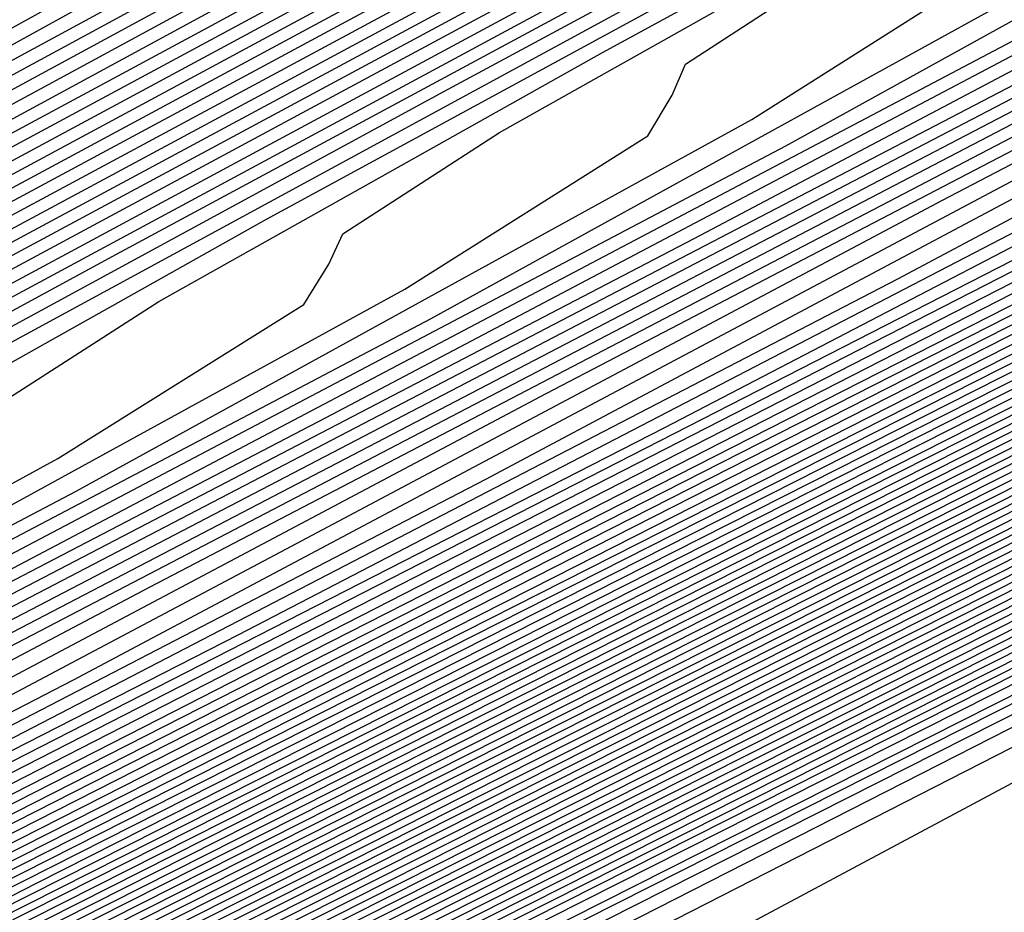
# Model space of a CAD drawing. Extents: x 3249832 to 3255657, y 13789405 to 13793316.
# Tile 488 of 656: x 3254736.03 to 3254738.05, y 13790598.88 to 13790600.71. Entities that reach past the tile are written whole.
import ezdxf

# ---------------------------------------------------------------- set-up
doc = ezdxf.new("R2010")
doc.units = 0
doc.header["$LTSCALE"] = 100
doc.header["$MEASUREMENT"] = 0
for name, color, linetype in [('GRATIO_CON', 10, 'CONTINUOUS'), ('GRATIO_ICON', 7, 'CONTINUOUS'), ('TARGETS_EAST', 7, 'CONTINUOUS')]:
    doc.layers.add(name, color=color, linetype=linetype)

# ---------------------------------------------------------------- blocks, each defined once
blk = doc.blocks.new('Gratio_032316_contours')
at = {"layer": 'GRATIO_CON', "color": 1, "linetype": 'Continuous', "flags": 128}
for points in [[(3254687.7729, 13790574.2901), (3254698.6554, 13790579.6094), (3254707.8993, 13790584.1411), (3254713.0642, 13790586.6762), (3254714.9671, 13790587.6123), (3254715.2393, 13790587.7484), (3254715.24, 13790587.7505), (3254715.241, 13790587.7518), (3254715.2422, 13790587.7521), (3254715.3565, 13790587.8068), (3254716.1504, 13790588.1917), (3254718.3039, 13790589.238), (3254722.156, 13790591.112), (3254726.683, 13790593.3209), (3254730.5206, 13790595.207), (3254732.6458, 13790596.2766), (3254733.4019, 13790596.6927), (3254733.4739, 13790596.7821), (3254733.7351, 13790596.969), (3254735.8135, 13790598.0666), (3254741.5253, 13790600.9852), (3254751.8099, 13790606.1945), (3254764.0967, 13790612.4024), (3254774.9383, 13790617.8759)], [(3254689.131, 13790574.9712), (3254699.4729, 13790580.0262), (3254708.2575, 13790584.3328), (3254713.1658, 13790586.742), (3254714.9742, 13790587.6316), (3254715.2329, 13790587.761), (3254715.2337, 13790587.763), (3254715.2348, 13790587.7643), (3254715.2359, 13790587.7648), (3254715.3289, 13790587.8092), (3254715.9737, 13790588.1218), (3254717.7224, 13790588.9714), (3254720.8504, 13790590.4932), (3254724.5264, 13790592.2869), (3254727.6426, 13790593.8185), (3254729.3684, 13790594.687), (3254729.9824, 13790595.0249), (3254730.0409, 13790595.0975), (3254730.3242, 13790595.2852), (3254732.5104, 13790596.428), (3254738.5016, 13790599.4807), (3254749.2814, 13790604.9363), (3254762.1571, 13790611.44), (3254773.5174, 13790617.1751)], [(3254690.489, 13790575.6522), (3254700.2903, 13790580.443), (3254708.6157, 13790584.5245), (3254713.2674, 13790586.8077), (3254714.9813, 13790587.6509), (3254715.2266, 13790587.7735), (3254715.2275, 13790587.7755), (3254715.2286, 13790587.7768), (3254715.2297, 13790587.7774), (3254715.3013, 13790587.8117), (3254715.7969, 13790588.0519), (3254717.1408, 13790588.7049), (3254719.5447, 13790589.8744), (3254722.3699, 13790591.2529), (3254724.7647, 13790592.4299), (3254726.091, 13790593.0974), (3254726.5629, 13790593.3571), (3254726.6078, 13790593.4129), (3254726.9132, 13790593.6014), (3254729.2072, 13790594.7894), (3254735.4779, 13790597.9763), (3254746.753, 13790603.6781), (3254760.2175, 13790610.4776), (3254772.0965, 13790616.4743)], [(3254691.847, 13790576.3333), (3254701.1077, 13790580.8598), (3254708.9739, 13790584.7162), (3254713.3691, 13790586.8735), (3254714.9885, 13790587.6701), (3254715.2202, 13790587.7861), (3254715.2212, 13790587.788), (3254715.2224, 13790587.7893), (3254715.2235, 13790587.79), (3254715.2737, 13790587.8141), (3254715.6201, 13790587.9821), (3254716.5592, 13790588.4384), (3254718.2391, 13790589.2556), (3254720.2133, 13790590.2189), (3254721.8868, 13790591.0414), (3254722.8136, 13790591.5079), (3254723.1433, 13790591.6893), (3254723.1747, 13790591.7283), (3254723.5023, 13790591.9176), (3254725.9041, 13790593.1509), (3254732.4543, 13790596.4719), (3254744.2245, 13790602.4199), (3254758.2779, 13790609.5152)], [(3254687.5981, 13790574.316), (3254694.5631, 13790577.6954), (3254702.7425, 13790581.6935), (3254709.6903, 13790585.0996), (3254713.5723, 13790587.005), (3254715.0027, 13790587.7087), (3254715.2076, 13790587.8111), (3254715.2155, 13790587.8162), (3254715.2646, 13790587.8408), (3254715.3952, 13790587.9046), (3254715.6275, 13790588.0179), (3254715.8997, 13790588.1512), (3254716.1297, 13790588.2654), (3254716.6303, 13790588.5199), (3254719.2939, 13790589.8681), (3254726.4082, 13790593.462), (3254739.168, 13790599.9031), (3254754.3988, 13790607.5903), (3254767.8337, 13790614.3719), (3254776.2164, 13790618.6078)], [(3254651.0069, 13790556.9616), (3254655.5123, 13790559.1072), (3254661.3217, 13790561.894), (3254668.1197, 13790565.1602), (3254674.8023, 13790568.3631), (3254680.0684, 13790570.8643), (3254683.1747, 13790572.3015), (3254685.6089, 13790573.4148), (3254689.4165, 13790575.2204), (3254695.9211, 13790578.3765), (3254703.5599, 13790582.1103), (3254710.0485, 13790585.2913), (3254713.674, 13790587.0708), (3254715.0098, 13790587.728), (3254715.2012, 13790587.8237), (3254715.5767, 13790588.0145), (3254718.1988, 13790589.3384), (3254725.3135, 13790592.9288), (3254738.0825, 13790599.3724), (3254753.3307, 13790607.0675), (3254766.7985, 13790613.8657), (3254775.2332, 13790618.1281)], [(3254651.9652, 13790557.4392), (3254656.6382, 13790559.6653), (3254662.6638, 13790562.5558), (3254669.7147, 13790565.9438), (3254676.6453, 13790569.2668), (3254682.1055, 13790571.8639), (3254685.3036, 13790573.3493), (3254687.6804, 13790574.4392), (3254691.2349, 13790576.1249), (3254697.2791, 13790579.0576), (3254704.3773, 13790582.5271), (3254710.4067, 13790585.483), (3254713.7756, 13790587.1366), (3254715.0169, 13790587.7472), (3254715.1948, 13790587.8363), (3254715.5637, 13790588.0238), (3254718.1399, 13790589.3246), (3254725.1298, 13790592.8522), (3254737.6771, 13790599.1838), (3254752.6727, 13790606.7516), (3254765.9448, 13790613.4511), (3254774.3039, 13790617.6754)], [(3254652.9236, 13790557.9168), (3254657.7641, 13790560.2233), (3254664.0059, 13790563.2177), (3254671.3097, 13790566.7274), (3254678.4883, 13790570.1706), (3254684.1427, 13790572.8635), (3254687.4325, 13790574.3972), (3254689.7518, 13790575.4635), (3254693.0532, 13790577.0293), (3254698.6371, 13790579.7386), (3254705.1948, 13790582.9439), (3254710.7649, 13790585.6747), (3254713.8772, 13790587.2023), (3254715.024, 13790587.7665), (3254715.1884, 13790587.8489), (3254715.5508, 13790588.0331), (3254718.0809, 13790589.3107), (3254724.9462, 13790592.7755), (3254737.2717, 13790598.9953), (3254752.0148, 13790606.4357), (3254765.0911, 13790613.0365), (3254773.3746, 13790617.2228)], [(3254651.3, 13790557.2133), (3254654.8403, 13790558.872), (3254660.0158, 13790561.3394), (3254666.6901, 13790564.5414), (3254674.4997, 13790568.2945), (3254682.1743, 13790571.9781), (3254688.2171, 13790574.8626), (3254691.6904, 13790576.4929), (3254693.8947, 13790577.5121), (3254696.69, 13790578.8381), (3254701.3532, 13790581.1008), (3254706.8296, 13790583.7776), (3254711.4814, 13790586.0581), (3254714.0805, 13790587.3339), (3254715.0382, 13790587.8051), (3254715.1756, 13790587.8741), (3254715.5248, 13790588.0517), (3254717.9631, 13790589.2831), (3254724.5788, 13790592.6221), (3254736.4608, 13790598.6182), (3254750.699, 13790605.8039), (3254763.3837, 13790612.2073), (3254771.5159, 13790616.3175)], [(3254652.1439, 13790557.6356), (3254655.7986, 13790559.3495), (3254661.1417, 13790561.8975), (3254668.0321, 13790565.2032), (3254676.0946, 13790569.078), (3254684.0173, 13790572.8819), (3254690.2542, 13790575.8622), (3254693.8193, 13790577.5407), (3254695.9661, 13790578.5364), (3254698.5083, 13790579.7426), (3254702.7112, 13790581.7819), (3254707.647, 13790584.1944), (3254711.8396, 13790586.2498), (3254714.1821, 13790587.3996), (3254715.0454, 13790587.8244), (3254715.1692, 13790587.8867), (3254715.5119, 13790588.061), (3254717.9042, 13790589.2693), (3254724.3952, 13790592.5454), (3254736.0554, 13790598.4297), (3254750.0411, 13790605.488), (3254762.53, 13790611.7927), (3254770.5866, 13790615.8649), (3254774.8217, 13790618.021)], [(3254692.2914, 13790576.8618), (3254695.9482, 13790578.5886), (3254698.0375, 13790579.5607), (3254700.3267, 13790580.647), (3254704.0693, 13790582.4629), (3254708.4644, 13790584.6112), (3254712.1978, 13790586.4415), (3254714.2838, 13790587.4654), (3254715.0525, 13790587.8436), (3254715.1628, 13790587.899), (3254715.1638, 13790587.9005), (3254715.1651, 13790587.902), (3254715.1662, 13790587.9033), (3254715.5018, 13790588.0733), (3254717.8471, 13790589.2573), (3254724.2124, 13790592.4695), (3254735.6502, 13790598.2414), (3254749.3832, 13790605.1722), (3254761.6763, 13790611.3781), (3254769.6572, 13790615.4123), (3254773.9041, 13790617.5743)], [(3254687.7034, 13790574.6894), (3254694.3286, 13790577.8614), (3254698.0771, 13790579.6365), (3254700.109, 13790580.5851), (3254702.1451, 13790581.5514), (3254705.4273, 13790583.144), (3254709.2818, 13790585.0281), (3254712.556, 13790586.6332), (3254714.3854, 13790587.5311), (3254715.0596, 13790587.8629), (3254715.1564, 13790587.9115), (3254715.1574, 13790587.913), (3254715.1587, 13790587.9145), (3254715.1597, 13790587.9158), (3254715.4888, 13790588.0826), (3254717.7882, 13790589.2435), (3254724.0287, 13790592.3929), (3254735.2448, 13790598.0529), (3254748.7253, 13790604.8563), (3254760.8226, 13790610.9635), (3254768.7279, 13790614.9597), (3254772.9866, 13790617.1276)], [(3254691.3894, 13790576.4969), (3254698.4029, 13790579.8606), (3254702.3349, 13790581.7322), (3254704.2518, 13790582.6337), (3254705.7818, 13790583.3603), (3254708.1433, 13790584.5061), (3254710.9167, 13790585.8617), (3254713.2724, 13790587.0166), (3254714.5887, 13790587.6627), (3254715.0738, 13790587.9014), (3254715.1436, 13790587.9366), (3254715.1446, 13790587.938), (3254715.1458, 13790587.9395), (3254715.1469, 13790587.941), (3254715.4628, 13790588.1013), (3254717.6703, 13790589.2159), (3254723.6614, 13790592.2395), (3254734.4339, 13790597.6758), (3254747.4094, 13790604.2245), (3254759.1152, 13790610.1344), (3254766.8692, 13790614.0544), (3254771.1515, 13790616.2343)], [(3254684.0695, 13790572.9958), (3254693.2324, 13790577.4007), (3254700.4401, 13790580.8601), (3254704.4638, 13790582.78), (3254706.3233, 13790583.658), (3254707.6001, 13790584.2647), (3254709.5014, 13790585.1872), (3254711.7343, 13790586.2788), (3254713.6314, 13790587.2092), (3254714.6921, 13790587.7304), (3254715.0837, 13790587.9238), (3254715.1405, 13790587.9531), (3254715.4499, 13790588.1105), (3254717.6114, 13790589.2021), (3254723.4777, 13790592.1629), (3254734.0285, 13790597.4873), (3254746.7515, 13790603.9086), (3254758.2615, 13790609.7198), (3254765.9399, 13790613.6018), (3254770.2339, 13790615.7876), (3254772.3576, 13790616.8983)], [(3254685.6645, 13790573.7793), (3254695.0754, 13790578.3044), (3254702.4773, 13790581.8597), (3254706.5928, 13790583.8279), (3254708.3947, 13790584.6823), (3254709.4185, 13790585.1691), (3254710.8594, 13790585.8683), (3254712.5517, 13790586.6956), (3254713.9896, 13790587.4009), (3254714.7937, 13790587.7962), (3254715.0908, 13790587.9432), (3254715.1341, 13790587.9658), (3254715.4369, 13790588.1198), (3254717.5524, 13790589.1883), (3254723.294, 13790592.0862), (3254733.6231, 13790597.2988), (3254746.0936, 13790603.5927), (3254757.4078, 13790609.3052), (3254765.0105, 13790613.1491), (3254769.3164, 13790615.3409), (3254771.4825, 13790616.4728)], [(3254687.2595, 13790574.5629), (3254696.9184, 13790579.2082), (3254704.5144, 13790582.8593), (3254708.7217, 13790584.8757), (3254710.4661, 13790585.7067), (3254711.2369, 13790586.0736), (3254712.2174, 13790586.5494), (3254713.3691, 13790587.1124), (3254714.3478, 13790587.5926), (3254714.8953, 13790587.862), (3254715.0978, 13790587.9625), (3254715.1276, 13790587.9785), (3254715.4239, 13790588.1292), (3254717.4935, 13790589.1745), (3254723.1104, 13790592.0095), (3254733.2176, 13790597.1102), (3254745.4357, 13790603.2768), (3254756.5541, 13790608.8906), (3254764.0812, 13790612.6965), (3254768.3988, 13790614.8943), (3254770.6075, 13790616.0472), (3254771.7108, 13790616.6657)], [(3254690.4495, 13790576.13), (3254700.6044, 13790581.0157), (3254708.5888, 13790584.8585), (3254712.9795, 13790586.9715), (3254714.609, 13790587.7553), (3254714.8736, 13790587.8824), (3254714.9335, 13790587.9115), (3254715.004, 13790587.9462), (3254715.0642, 13790587.9761), (3254715.0986, 13790587.9937), (3254715.112, 13790588.0013), (3254715.1148, 13790588.0038), (3254715.3979, 13790588.1479), (3254717.3756, 13790589.147), (3254722.743, 13790591.8562), (3254732.4068, 13790596.7332), (3254744.1198, 13790602.645), (3254754.8468, 13790608.0614), (3254762.2225, 13790611.7913), (3254766.5637, 13790614.0009), (3254768.8573, 13790615.1961), (3254770.0169, 13790615.8415), (3254770.6619, 13790616.237), (3254771.3382, 13790616.6417)], [(3254691.3246, 13790576.5671), (3254701.2561, 13790581.3455), (3254709.0349, 13790585.09), (3254713.3077, 13790587.1475), (3254714.8826, 13790587.9066), (3254715.1084, 13790588.0164), (3254715.3849, 13790588.1572), (3254717.3167, 13790589.1332), (3254722.5594, 13790591.7795), (3254732.0013, 13790596.5446), (3254743.4619, 13790602.3291), (3254753.9931, 13790607.6468), (3254761.2932, 13790611.3386), (3254765.6461, 13790613.5543), (3254767.9823, 13790614.7706), (3254769.17, 13790615.4294), (3254769.8305, 13790615.8319), (3254770.5233, 13790616.2441), (3254771.6468, 13790616.8582)], [(3254692.0922, 13790576.9523), (3254701.7295, 13790581.5891), (3254709.2424, 13790585.2057), (3254713.3647, 13790587.1907), (3254714.8842, 13790587.9231), (3254715.102, 13790588.0291), (3254715.3719, 13790588.1666), (3254717.2577, 13790589.1194), (3254722.3757, 13790591.7029), (3254731.5959, 13790596.3561), (3254742.804, 13790602.0133), (3254753.1394, 13790607.2322), (3254760.3638, 13790610.886), (3254764.7286, 13790613.1076), (3254767.1072, 13790614.345), (3254768.3231, 13790615.0173), (3254768.9992, 13790615.4268), (3254769.7083, 13790615.8466), (3254770.8588, 13790616.474), (3254772.2008, 13790617.2017)], [(3254683.086, 13790572.6396), (3254692.8597, 13790577.3375), (3254702.2029, 13790581.8327), (3254709.4499, 13790585.3213), (3254713.4218, 13790587.234), (3254714.8858, 13790587.9396), (3254715.0956, 13790588.0417), (3254715.359, 13790588.1759), (3254717.1988, 13790589.1056), (3254722.192, 13790591.6262), (3254731.1905, 13790596.1676), (3254742.1461, 13790601.6974), (3254752.2857, 13790606.8176), (3254759.4345, 13790610.4334), (3254763.811, 13790612.6609), (3254766.2321, 13790613.9195), (3254767.4761, 13790614.6052), (3254768.1678, 13790615.0216), (3254768.8934, 13790615.4491), (3254770.0708, 13790616.0899), (3254771.4446, 13790616.8335)], [(3254685.0376, 13790573.6106), (3254694.3948, 13790578.1075), (3254703.1496, 13790582.3192), (3254709.8648, 13790585.5517), (3254713.5359, 13790587.3196), (3254714.8889, 13790587.9721), (3254715.0828, 13790588.0668), (3254715.333, 13790588.1946), (3254717.0809, 13790589.0781), (3254721.8247, 13790591.4729), (3254730.3796, 13790595.7905), (3254740.8302, 13790601.0656), (3254750.5783, 13790605.9885), (3254757.5758, 13790609.5281), (3254761.9759, 13790611.7676), (3254764.482, 13790613.0684), (3254765.7823, 13790613.781), (3254766.5051, 13790614.2114), (3254767.2635, 13790614.6541), (3254768.4947, 13790615.3216), (3254769.9322, 13790616.0971), (3254771.1334, 13790616.7816)], [(3254686.0134, 13790574.0961), (3254695.1623, 13790578.4926), (3254703.623, 13790582.5627), (3254710.0723, 13790585.6672), (3254713.5929, 13790587.3627), (3254714.8905, 13790587.9885), (3254715.0765, 13790588.0794), (3254715.32, 13790588.2039), (3254717.022, 13790589.0643), (3254721.641, 13790591.3962), (3254729.9742, 13790595.602), (3254740.1723, 13790600.7497), (3254749.7246, 13790605.5739), (3254756.6465, 13790609.0755), (3254761.0584, 13790611.3209), (3254763.6069, 13790612.6429), (3254764.9354, 13790613.3689), (3254765.6738, 13790613.8062), (3254766.4486, 13790614.2565), (3254767.7067, 13790614.9375), (3254769.176, 13790615.729), (3254770.4045, 13790616.4267), (3254771.0551, 13790616.8757), (3254771.2495, 13790617.1191)], [(3254686.9892, 13790574.5817), (3254695.9299, 13790578.8778), (3254704.0964, 13790582.8062), (3254710.2798, 13790585.7827), (3254713.65, 13790587.4058), (3254714.8921, 13790588.0049), (3254715.0701, 13790588.092), (3254715.307, 13790588.2133), (3254716.963, 13790589.0505), (3254721.4573, 13790591.3195), (3254729.5688, 13790595.4135), (3254739.5144, 13790600.4338), (3254748.8709, 13790605.1593)], [(3254687.965, 13790575.0672), (3254696.6974, 13790579.2629), (3254704.5698, 13790583.0496), (3254710.4873, 13790585.8981), (3254713.707, 13790587.4489), (3254714.8937, 13790588.0213), (3254715.0637, 13790588.1046), (3254715.2941, 13790588.2226), (3254716.9041, 13790589.0367), (3254721.2737, 13790591.2429), (3254729.1633, 13790595.2249), (3254738.8565, 13790600.1179), (3254748.0172, 13790604.7447)], [(3254689.9166, 13790576.0383), (3254698.2325, 13790580.0332), (3254705.5166, 13790583.5369), (3254710.9023, 13790586.1303), (3254714.0382, 13790587.647), (3254716.632, 13790588.9334), (3254720.906, 13790591.0888), (3254728.3524, 13790594.8476), (3254737.5406, 13790599.4861), (3254746.3098, 13790603.9155)], [(3254690.8924, 13790576.5238), (3254699.0001, 13790580.4183), (3254705.9899, 13790583.7804), (3254711.1098, 13790586.2458), (3254714.0887, 13790587.6869), (3254716.581, 13790588.9235), (3254720.7224, 13790591.0121), (3254727.947, 13790594.6591), (3254736.8827, 13790599.1702), (3254745.4561, 13790603.5009)], [(3254691.8683, 13790577.0094), (3254699.7676, 13790580.8035), (3254706.4633, 13790584.0239), (3254711.3173, 13790586.3613), (3254714.1392, 13790587.7268), (3254716.5301, 13790588.9136), (3254720.5388, 13790590.9355), (3254727.5416, 13790594.4706), (3254736.2248, 13790598.8543), (3254744.6024, 13790603.0863), (3254751.0704, 13790606.3597)], [(3254684.5147, 13790573.5023), (3254692.8441, 13790577.4949), (3254700.5352, 13790581.1886), (3254706.9367, 13790584.2674), (3254711.5248, 13790586.4768), (3254714.1897, 13790587.7666), (3254716.4792, 13790588.9036), (3254720.3552, 13790590.8588), (3254727.1361, 13790594.2821), (3254735.5669, 13790598.5384), (3254743.7487, 13790602.6718), (3254750.1411, 13790605.9071)], [(3254686.5494, 13790574.5139), (3254694.7957, 13790578.466), (3254702.0703, 13790581.9589), (3254707.8835, 13790584.7544), (3254711.9397, 13790586.7079), (3254714.2907, 13790587.8464), (3254716.3774, 13790588.8837), (3254719.9879, 13790590.7055), (3254726.3253, 13790593.905), (3254734.251, 13790597.9066), (3254742.0413, 13790601.8426), (3254748.2824, 13790605.0018)], [(3254687.5668, 13790575.0197), (3254695.7715, 13790578.9516), (3254702.8378, 13790582.344), (3254708.3569, 13790584.9979), (3254712.1472, 13790586.8234), (3254714.3412, 13790587.8862), (3254716.3265, 13790588.8738), (3254719.8043, 13790590.6289), (3254725.9199, 13790593.7165), (3254733.5931, 13790597.5908), (3254741.1877, 13790601.428), (3254747.3531, 13790604.5492)], [(3254688.5842, 13790575.5255), (3254696.7473, 13790579.4371), (3254703.6054, 13790582.7292), (3254708.8303, 13790585.2414), (3254712.3547, 13790586.9389), (3254714.3917, 13790587.9261), (3254716.2755, 13790588.8639), (3254719.6207, 13790590.5522), (3254725.5145, 13790593.528), (3254732.9352, 13790597.2749), (3254740.334, 13790601.0134), (3254746.4237, 13790604.0966)], [(3254689.6015, 13790576.0313), (3254697.7231, 13790579.9226), (3254704.3729, 13790583.1143), (3254709.3036, 13790585.4849), (3254712.5622, 13790587.0544), (3254714.4422, 13790587.966), (3254716.2246, 13790588.8539), (3254719.4371, 13790590.4756), (3254725.1091, 13790593.3394), (3254732.2773, 13790596.959), (3254739.4803, 13790600.5988), (3254745.4944, 13790603.644)], [(3254691.6363, 13790577.0429), (3254699.6748, 13790580.8937), (3254705.908, 13790583.8846), (3254710.2504, 13790585.9718), (3254712.9771, 13790587.2855), (3254714.5432, 13790588.0457), (3254716.1228, 13790588.834), (3254719.0698, 13790590.3223), (3254724.2982, 13790592.9624), (3254730.9614, 13790596.3272), (3254737.7729, 13790599.7696), (3254743.6357, 13790602.7387), (3254748.2126, 13790605.0675)], [(3254692.6536, 13790577.5487), (3254700.6506, 13790581.3793), (3254706.6756, 13790584.2697), (3254710.7238, 13790586.2153), (3254713.1846, 13790587.401), (3254714.5937, 13790588.0856), (3254716.0719, 13790588.8241), (3254718.8862, 13790590.2456), (3254723.8928, 13790592.7739), (3254730.3035, 13790596.0113), (3254736.9192, 13790599.355), (3254742.7064, 13790602.2861), (3254747.295, 13790604.6208)], [(3254685.2107, 13790574.0117), (3254693.671, 13790578.0546), (3254701.6264, 13790581.8648), (3254707.4431, 13790584.6548), (3254711.1972, 13790586.4588), (3254713.3921, 13790587.5165), (3254714.6442, 13790588.1255), (3254716.0209, 13790588.8142), (3254718.7026, 13790590.169), (3254723.4874, 13790592.5853), (3254729.6456, 13790595.6954), (3254736.0655, 13790598.9404), (3254741.777, 13790601.8334), (3254746.3775, 13790604.1742)], [(3254686.1555, 13790574.4828), (3254694.6884, 13790578.5604), (3254702.6022, 13790582.3504), (3254708.2106, 13790585.04), (3254711.6706, 13790586.7023), (3254713.5996, 13790587.6321), (3254714.6947, 13790588.1653), (3254715.97, 13790588.8042), (3254718.519, 13790590.0923), (3254723.082, 13790592.3968), (3254728.9877, 13790595.3795), (3254735.2118, 13790598.5259), (3254740.8477, 13790601.3808), (3254745.4599, 13790603.7275)], [(3254688.0451, 13790575.4249), (3254696.7231, 13790579.572), (3254704.5538, 13790583.3214), (3254709.7457, 13790585.8102), (3254712.6173, 13790587.189), (3254714.0145, 13790587.8622), (3254714.6772, 13790588.1834), (3254714.921, 13790588.3035), (3254714.9555, 13790588.3228), (3254715.0737, 13790588.3847), (3254715.9023, 13790588.8045), (3254718.1514, 13790589.9405), (3254722.271, 13790592.0202), (3254727.6719, 13790594.7478), (3254733.5044, 13790597.6967), (3254738.989, 13790600.4756), (3254743.6248, 13790602.8341), (3254746.9805, 13790604.5574)], [(3254688.9898, 13790575.8959), (3254697.7405, 13790580.0778), (3254705.5297, 13790583.8072), (3254710.5133, 13790586.1957), (3254713.0907, 13790587.4331), (3254714.222, 13790587.9784), (3254714.7343, 13790588.2272), (3254714.9226, 13790588.3206), (3254714.9492, 13790588.336), (3254715.0608, 13790588.3945), (3254715.8434, 13790588.791), (3254717.9677, 13790589.864), (3254721.8656, 13790591.8317), (3254727.0139, 13790594.4319), (3254732.6507, 13790597.2821), (3254738.0597, 13790600.0229), (3254742.7072, 13790602.3875), (3254746.1055, 13790604.1319)], [(3254689.9346, 13790576.367), (3254698.7579, 13790580.5836), (3254706.5055, 13790584.2927), (3254711.2809, 13790586.5807), (3254713.5641, 13790587.6764), (3254714.4295, 13790588.0938), (3254714.7913, 13790588.2703), (3254714.9242, 13790588.3372), (3254714.9428, 13790588.3489), (3254715.0479, 13790588.4041), (3254715.7845, 13790588.7774), (3254717.7841, 13790589.7874), (3254721.4602, 13790591.6432), (3254726.356, 13790594.116), (3254731.797, 13790596.8675), (3254737.1303, 13790599.5703), (3254741.7897, 13790601.9408), (3254745.2304, 13790603.7063)], [(3254690.8794, 13790576.838), (3254699.7752, 13790581.0894), (3254707.4813, 13790584.7781), (3254712.0484, 13790586.9658), (3254714.0375, 13790587.9198), (3254714.637, 13790588.2092), (3254714.8484, 13790588.3135), (3254714.9258, 13790588.3538), (3254714.9365, 13790588.3618), (3254715.0349, 13790588.4138), (3254715.7256, 13790588.7638), (3254717.6004, 13790589.7108), (3254721.0548, 13790591.4547), (3254725.6981, 13790593.8001), (3254730.9433, 13790596.4529), (3254736.201, 13790599.1177), (3254740.8721, 13790601.4941), (3254744.3553, 13790603.2808), (3254746.3031, 13790604.3029)], [(3254692.4887, 13790577.6457), (3254701.3754, 13790581.893), (3254708.9279, 13790585.5089), (3254713.1479, 13790587.5316), (3254714.7022, 13790588.2788), (3254714.9237, 13790588.3879), (3254715.009, 13790588.4331), (3254715.6077, 13790588.7367), (3254717.2331, 13790589.5577), (3254720.2439, 13790591.0777), (3254724.3823, 13790593.1684), (3254729.2359, 13790595.6237), (3254734.3423, 13790598.2124), (3254739.037, 13790600.6008), (3254742.6052, 13790602.4297), (3254744.6092, 13790603.4787), (3254745.7211, 13790604.0829)], [(3254685.5623, 13790574.3682), (3254692.9579, 13790577.8894), (3254701.6558, 13790582.0461), (3254709.0481, 13790585.5838), (3254713.1792, 13790587.561), (3254714.7014, 13790588.2896), (3254714.9188, 13790588.3948), (3254714.9975, 13790588.4372), (3254715.5498, 13790588.7195), (3254717.0499, 13790589.4795), (3254719.8386, 13790590.8887), (3254723.7244, 13790592.8524), (3254728.3822, 13790595.2091), (3254733.413, 13790597.7598), (3254738.1195, 13790600.1541), (3254741.7301, 13790602.0041), (3254743.7623, 13790603.0666), (3254744.8898, 13790603.6778)], [(3254686.1924, 13790574.6882), (3254693.4274, 13790578.1329), (3254701.9363, 13790582.1993), (3254709.1682, 13790585.6599), (3254713.2098, 13790587.5938), (3254714.6992, 13790588.3063), (3254714.9121, 13790588.4088), (3254714.9844, 13790588.4475), (3254715.4908, 13790588.7062), (3254716.8662, 13790589.403), (3254719.4332, 13790590.7003), (3254723.0664, 13790592.5365), (3254727.5286, 13790594.7946), (3254732.4837, 13790597.3072), (3254737.2019, 13790599.7074), (3254740.855, 13790601.5786), (3254742.9154, 13790602.6545), (3254744.0584, 13790603.2727), (3254745.2603, 13790603.921)], [(3254686.8224, 13790575.0082), (3254693.8968, 13790578.3764), (3254702.2169, 13790582.3524), (3254709.2883, 13790585.736), (3254713.2404, 13790587.6267), (3254714.6969, 13790588.3229), (3254714.9054, 13790588.4228), (3254714.9712, 13790588.4578), (3254715.4318, 13790588.693), (3254716.6825, 13790589.3266), (3254719.0277, 13790590.5118), (3254722.4085, 13790592.2206), (3254726.6749, 13790594.38), (3254731.5543, 13790596.8545), (3254736.2844, 13790599.2608), (3254739.9799, 13790601.153), (3254742.0685, 13790602.2424), (3254743.2271, 13790602.8675), (3254744.4453, 13790603.5235), (3254746.4302, 13790604.5655)], [(3254688.0825, 13790575.6481), (3254694.8356, 13790578.8633), (3254702.778, 13790582.6587), (3254709.5285, 13790585.8883), (3254713.3016, 13790587.6925), (3254714.6925, 13790588.3563), (3254714.8919, 13790588.4508), (3254714.9449, 13790588.4784), (3254715.3138, 13790588.6665), (3254716.3151, 13790589.1737), (3254718.2169, 13790590.1349), (3254721.0927, 13790591.5889), (3254724.9675, 13790593.5508), (3254729.6956, 13790595.9493), (3254734.4493, 13790598.3674), (3254738.2298, 13790600.3019), (3254740.3746, 13790601.4183), (3254741.5643, 13790602.0572), (3254742.8154, 13790602.7285), (3254744.8542, 13790603.7972)], [(3254688.7126, 13790575.9681), (3254695.3051, 13790579.1068), (3254703.0585, 13790582.8118), (3254709.6486, 13790585.9644), (3254713.3321, 13790587.7254), (3254714.6902, 13790588.373), (3254714.8852, 13790588.4648), (3254714.9318, 13790588.4887), (3254715.2548, 13790588.6532), (3254716.1314, 13790589.0973), (3254717.8114, 13790589.9464), (3254720.4348, 13790591.273), (3254724.1138, 13790593.1362), (3254728.7663, 13790595.4966), (3254733.5317, 13790597.9207), (3254737.3547, 13790599.8764), (3254739.5277, 13790601.0062), (3254740.733, 13790601.6521), (3254742.0005, 13790602.331), (3254744.0662, 13790603.4131), (3254746.4898, 13790604.6831)], [(3254689.3426, 13790576.2881), (3254695.7745, 13790579.3503), (3254703.3391, 13790582.965), (3254709.7687, 13790586.0406), (3254713.3627, 13790587.7583), (3254714.688, 13790588.3896), (3254714.8784, 13790588.4788), (3254714.9186, 13790588.4989), (3254715.1958, 13790588.64), (3254715.9477, 13790589.0209), (3254717.406, 13790589.758), (3254719.7768, 13790590.9571), (3254723.2601, 13790592.7216), (3254727.837, 13790595.044), (3254732.6141, 13790597.4741), (3254736.4797, 13790599.4508), (3254738.6808, 13790600.5941), (3254739.9016, 13790601.247), (3254741.1856, 13790601.9335), (3254743.2781, 13790603.029), (3254745.7336, 13790604.3149)], [(3254689.9727, 13790576.6081), (3254696.2439, 13790579.5938), (3254703.6196, 13790583.1181), (3254709.8888, 13790586.1167), (3254713.3933, 13790587.7912), (3254714.6858, 13790588.4063), (3254714.8717, 13790588.4927), (3254714.9055, 13790588.5092), (3254715.1367, 13790588.6267), (3254715.764, 13790588.9444), (3254717.0006, 13790589.5695), (3254719.1189, 13790590.6412), (3254722.4064, 13790592.307), (3254726.9076, 13790594.5914), (3254731.6966, 13790597.0274), (3254735.6046, 13790599.0253), (3254737.8339, 13790600.182), (3254739.0703, 13790600.8418), (3254740.3706, 13790601.5359), (3254742.4901, 13790602.6448), (3254744.9774, 13790603.9467)], [(3254691.2328, 13790577.248), (3254697.1828, 13790580.0808), (3254704.1807, 13790583.4244), (3254710.129, 13790586.269), (3254713.4545, 13790587.8569), (3254714.6813, 13790588.4397), (3254714.8582, 13790588.5207), (3254714.8792, 13790588.5298), (3254715.0187, 13790588.6002), (3254715.3966, 13790588.7916), (3254716.1897, 13790589.1926), (3254717.8031, 13790590.0095), (3254720.699, 13790591.4778), (3254725.0489, 13790593.6861), (3254729.8615, 13790596.1341), (3254733.8544, 13790598.1742), (3254736.14, 13790599.3578), (3254737.4076, 13790600.0316), (3254738.7408, 13790600.7409), (3254740.9141, 13790601.8765), (3254743.4649, 13790603.2103), (3254745.6215, 13790604.3595)], [(3254724.1196, 13790593.2335), (3254728.9439, 13790595.6874), (3254732.9794, 13790597.7486), (3254735.2931, 13790598.9457), (3254736.5762, 13790599.6264), (3254737.9258, 13790600.3434), (3254740.1261, 13790601.4924), (3254742.7087, 13790602.8421), (3254744.8926, 13790604.0046)], [(3254723.1903, 13790592.7809), (3254728.0264, 13790595.2407), (3254732.1043, 13790597.3231), (3254734.4462, 13790598.5336), (3254735.7448, 13790599.2213), (3254737.1109, 13790599.9459), (3254739.3381, 13790601.1082), (3254741.9525, 13790602.4739), (3254744.1637, 13790603.6497), (3254745.3795, 13790604.3396)], [(3254690.0632, 13790576.7709), (3254693.123, 13790578.2079), (3254698.591, 13790580.8113), (3254705.0221, 13790583.884), (3254710.4885, 13790586.4982), (3254713.5444, 13790587.9574), (3254714.6719, 13790588.4924), (3254714.8349, 13790588.5658), (3254714.9582, 13790588.6248), (3254715.8092, 13790589.0544), (3254718.1159, 13790590.2241), (3254722.2424, 13790592.3192), (3254727.097, 13790594.7881), (3254731.2239, 13790596.8948), (3254733.5977, 13790598.1207), (3254734.9133, 13790598.8161), (3254736.296, 13790599.5483), (3254738.55, 13790600.7241), (3254741.1963, 13790602.1057), (3254743.4348, 13790603.2948), (3254744.6662, 13790603.9913), (3254745.0955, 13790604.2901)], [(3254726.0488, 13790594.2943), (3254729.8279, 13790596.2235), (3254732.0087, 13790597.3498), (3254733.2637, 13790598.0124), (3254734.6661, 13790598.7533), (3254736.974, 13790599.9558), (3254739.6839, 13790601.3694), (3254741.9769, 13790602.585), (3254743.2398, 13790603.2949), (3254743.6817, 13790603.5966), (3254743.7175, 13790603.689), (3254743.7354, 13790603.7605), (3254744.0182, 13790603.959), (3254744.8221, 13790604.4219)], [(3254725.5247, 13790594.0474), (3254729.1299, 13790595.8879), (3254731.2143, 13790596.9644), (3254732.4389, 13790597.6106), (3254733.8512, 13790598.3558), (3254736.186, 13790599.5716), (3254738.9277, 13790601.0012), (3254741.248, 13790602.23), (3254742.5266, 13790602.9467), (3254742.9749, 13790603.2499), (3254743.0122, 13790603.3413), (3254743.0312, 13790603.4119), (3254743.3179, 13790603.6114), (3254744.1316, 13790604.0787), (3254745.6476, 13790604.909)], [(3254725.0006, 13790593.8006), (3254728.4319, 13790595.5522), (3254730.4198, 13790596.5789), (3254731.6141, 13790597.2088), (3254733.0362, 13790597.9583), (3254735.398, 13790599.1875), (3254738.1715, 13790600.633), (3254740.5191, 13790601.8751), (3254741.8134, 13790602.5984), (3254742.268, 13790602.9031), (3254742.3069, 13790602.9935), (3254742.327, 13790603.0633), (3254742.6177, 13790603.2637), (3254743.4411, 13790603.7356), (3254744.9748, 13790604.5749)], [(3254724.4765, 13790593.5537), (3254727.7338, 13790595.2166), (3254729.6254, 13790596.1934), (3254730.7893, 13790596.807), (3254732.2213, 13790597.5607), (3254734.6099, 13790598.8034), (3254737.4153, 13790600.2648), (3254739.7902, 13790601.5202), (3254741.1002, 13790602.2502), (3254741.5612, 13790602.5564), (3254741.6016, 13790602.6458), (3254741.6228, 13790602.7147), (3254741.9174, 13790602.9161), (3254742.7506, 13790603.3925), (3254744.302, 13790604.2409), (3254746.4073, 13790605.3777)], [(3254726.3378, 13790594.5453), (3254728.0364, 13790595.4225), (3254729.1397, 13790596.0034), (3254730.5914, 13790596.7657), (3254733.0339, 13790598.0351), (3254735.9029, 13790599.5284), (3254738.3324, 13790600.8104), (3254739.6738, 13790601.5537), (3254740.1474, 13790601.863), (3254740.191, 13790601.9504), (3254740.2145, 13790602.0175), (3254740.5169, 13790602.2209), (3254741.3696, 13790602.7062), (3254742.9564, 13790603.5729), (3254745.1093, 13790604.735)], [(3254725.6398, 13790594.2097), (3254727.242, 13790595.0371), (3254728.3149, 13790595.6016), (3254729.7765, 13790596.3682), (3254732.2459, 13790597.6509), (3254735.1467, 13790599.1602), (3254737.6035, 13790600.4555), (3254738.9606, 13790601.2055), (3254739.4406, 13790601.5162), (3254739.4857, 13790601.6027), (3254739.5103, 13790601.6689), (3254739.8166, 13790601.8732), (3254740.6791, 13790602.3631), (3254742.2835, 13790603.2388), (3254744.4603, 13790604.4136), (3254746.951, 13790605.7536)], [(3254726.4475, 13790594.6516), (3254727.4901, 13790595.1998), (3254728.9615, 13790595.9707), (3254731.4579, 13790597.2668), (3254734.3904, 13790598.792), (3254736.8745, 13790600.1006), (3254738.2473, 13790600.8573), (3254738.7337, 13790601.1695), (3254738.7804, 13790601.255), (3254738.8061, 13790601.3203), (3254739.1163, 13790601.5256), (3254739.9886, 13790602.0199), (3254741.6107, 13790602.9048), (3254743.8113, 13790604.0922), (3254746.3292, 13790605.4468)], [(3254726.6653, 13790594.798), (3254728.1466, 13790595.5731), (3254730.6698, 13790596.8826), (3254733.6342, 13790598.4238), (3254736.1456, 13790599.7456), (3254737.5341, 13790600.5091), (3254738.0268, 13790600.8228), (3254738.0751, 13790600.9073), (3254738.1019, 13790600.9716), (3254738.4161, 13790601.178), (3254739.2981, 13790601.6768), (3254740.9379, 13790602.5708), (3254743.1622, 13790603.7708), (3254745.7073, 13790605.14)], [(3254726.5167, 13790594.7781), (3254729.0938, 13790596.1143), (3254732.1218, 13790597.6874), (3254734.6878, 13790599.0358), (3254736.1077, 13790599.8126), (3254736.6131, 13790600.1293), (3254736.6645, 13790600.2119), (3254736.6935, 13790600.2744), (3254737.0155, 13790600.4827), (3254737.9171, 13790600.9906), (3254739.5923, 13790601.9027), (3254741.8642, 13790603.128), (3254744.4636, 13790604.5264), (3254747.1108, 13790605.9534)], [(3254725.7018, 13790594.3806), (3254728.3058, 13790595.7302), (3254731.3656, 13790597.3192), (3254733.9589, 13790598.6809), (3254735.3945, 13790599.4644), (3254735.9062, 13790599.7826), (3254735.9592, 13790599.8642), (3254735.9893, 13790599.9258), (3254736.3152, 13790600.1351), (3254737.2266, 13790600.6474), (3254738.9195, 13790601.5687), (3254741.2152, 13790602.8067), (3254743.8418, 13790604.2196), (3254746.5167, 13790605.6615)], [(3254724.8869, 13790593.9831), (3254727.5178, 13790595.346), (3254730.6094, 13790596.951), (3254733.23, 13790598.326), (3254734.6813, 13790599.1162), (3254735.1994, 13790599.4358), (3254735.2539, 13790599.5165), (3254735.2851, 13790599.5772), (3254735.615, 13790599.7875), (3254736.5361, 13790600.3043), (3254738.2467, 13790601.2347), (3254740.5662, 13790602.4853), (3254743.2199, 13790603.9128), (3254745.9225, 13790605.3696)], [(3254726.7297, 13790594.9619), (3254729.8532, 13790596.5828), (3254732.5011, 13790597.9711), (3254733.9681, 13790598.7679), (3254734.4925, 13790599.0891), (3254734.5486, 13790599.1688), (3254734.5809, 13790599.2286), (3254734.9147, 13790599.4398), (3254735.8456, 13790599.9612), (3254737.5738, 13790600.9006), (3254739.9172, 13790602.1639), (3254742.5981, 13790603.606), (3254745.3284, 13790605.0776)], [(3254725.1537, 13790594.1936), (3254728.3408, 13790595.8464), (3254731.0432, 13790597.2612), (3254732.5416, 13790598.0715), (3254733.0788, 13790598.3956), (3254733.138, 13790598.4734), (3254733.1725, 13790598.5314), (3254733.5142, 13790598.7446), (3254734.4647, 13790599.2749), (3254736.2282, 13790600.2326), (3254738.6192, 13790601.5211), (3254741.3544, 13790602.9924), (3254744.14, 13790604.4938), (3254746.6389, 13790605.8542)], [(3254724.3657, 13790593.8095), (3254727.5846, 13790595.4782), (3254730.3143, 13790596.9063), (3254731.8284, 13790597.7233), (3254732.3719, 13790598.0489), (3254732.4327, 13790598.1257), (3254732.4683, 13790598.1828), (3254732.8139, 13790598.397), (3254733.7742, 13790598.9318), (3254735.5554, 13790599.8985), (3254737.9702, 13790601.1997), (3254740.7326, 13790602.6856), (3254743.5459, 13790604.2018), (3254746.0696, 13790605.5755)], [(3254726.8284, 13790595.11), (3254729.5854, 13790596.5514), (3254731.1152, 13790597.375), (3254731.6651, 13790597.7022), (3254731.7274, 13790597.7779), (3254731.7641, 13790597.8342), (3254732.1136, 13790598.0493), (3254733.0837, 13790598.5886), (3254734.8826, 13790599.5645), (3254737.3212, 13790600.8783), (3254740.1107, 13790602.3788), (3254742.9517, 13790603.9099), (3254745.5004, 13790605.2968)], [(3254726.0722, 13790594.7418), (3254728.8565, 13790596.1965), (3254730.402, 13790597.0268), (3254730.9582, 13790597.3554), (3254731.0222, 13790597.4302), (3254731.0599, 13790597.4856), (3254731.4133, 13790597.7017), (3254732.3932, 13790598.2455), (3254734.2098, 13790599.2305), (3254736.6721, 13790600.557), (3254739.4889, 13790602.072), (3254742.3576, 13790603.618), (3254744.9312, 13790605.0181)], [(3254724.5597, 13790594.0055), (3254727.3987, 13790595.4866), (3254728.9756, 13790596.3303), (3254729.5445, 13790596.662), (3254729.6116, 13790596.7348), (3254729.6515, 13790596.7883), (3254730.0128, 13790597.0065), (3254731.0122, 13790597.5592), (3254732.8641, 13790598.5624), (3254735.3741, 13790599.9142), (3254738.2452, 13790601.4584), (3254741.1692, 13790603.0341), (3254743.7928, 13790604.4607), (3254745.7514, 13790605.5527)], [(3254726.6698, 13790595.1317), (3254728.2624, 13790595.9821), (3254728.8376, 13790596.3152), (3254728.9063, 13790596.3871), (3254728.9473, 13790596.4397), (3254729.3125, 13790596.6588), (3254730.3217, 13790597.2161), (3254732.1913, 13790598.2284), (3254734.7251, 13790599.5928), (3254737.6234, 13790601.1516), (3254740.5751, 13790602.7422), (3254743.2236, 13790604.1819), (3254745.201, 13790605.2835)], [(3254725.9781, 13790594.796), (3254727.5602, 13790595.6396), (3254728.1321, 13790595.9692), (3254728.201, 13790596.0394), (3254728.2432, 13790596.0911), (3254728.6123, 13790596.3112), (3254729.6312, 13790596.873), (3254731.5185, 13790597.8944), (3254734.0761, 13790599.2714), (3254737.0015, 13790600.8448), (3254739.9809, 13790602.4502), (3254742.6544, 13790603.9032), (3254744.6507, 13790605.0144), (3254745.719, 13790605.6546)], [(3254726.8879, 13790595.3125), (3254727.4304, 13790595.6251), (3254727.4957, 13790595.6917), (3254727.539, 13790595.7425), (3254727.912, 13790595.9636), (3254728.9407, 13790596.5299), (3254730.8457, 13790597.5603), (3254733.4271, 13790598.95), (3254736.3797, 13790600.538), (3254739.3867, 13790602.1583), (3254742.0852, 13790603.6245), (3254744.1004, 13790604.7453), (3254745.1792, 13790605.3901)], [(3254726.5114, 13790595.2683), (3254727.5597, 13790595.8436), (3254729.5001, 13790596.8923), (3254732.1291, 13790598.3073), (3254735.136, 13790599.9244), (3254738.1984, 13790601.5744), (3254740.9468, 13790603.0671), (3254742.9997, 13790604.207), (3254744.0997, 13790604.8611), (3254744.4835, 13790605.1454), (3254744.5116, 13790605.2382), (3254744.5122, 13790605.3046), (3254744.6836, 13790605.4556), (3254745.1918, 13790605.789)], [(3254726.8692, 13790595.5005), (3254728.8273, 13790596.5582), (3254731.4801, 13790597.9859), (3254734.5142, 13790599.6176), (3254737.6043, 13790601.2825), (3254740.3776, 13790602.7884), (3254742.4494, 13790603.9379), (3254743.5599, 13790604.5966), (3254743.948, 13790604.8818), (3254743.9772, 13790604.9739), (3254743.9785, 13790605.0395), (3254744.152, 13790605.1909), (3254744.6652, 13790605.5266), (3254745.6126, 13790606.1037)], [(3254726.1787, 13790595.1573), (3254728.1544, 13790596.2242), (3254730.8311, 13790597.6645), (3254733.8923, 13790599.3108), (3254737.0101, 13790600.9906), (3254739.8083, 13790602.5097), (3254741.8991, 13790603.6688), (3254743.0202, 13790604.3321), (3254743.4125, 13790604.6182), (3254743.4428, 13790604.7095), (3254743.4448, 13790604.7744), (3254743.6204, 13790604.9262), (3254744.1386, 13790605.2643), (3254745.0947, 13790605.8461)], [(3254725.4882, 13790594.8142), (3254727.4816, 13790595.8902), (3254730.1821, 13790597.3431), (3254733.2705, 13790599.004), (3254736.4159, 13790600.6987), (3254739.2391, 13790602.231), (3254741.3488, 13790603.3996), (3254742.4804, 13790604.0675), (3254742.877, 13790604.3547), (3254742.9084, 13790604.4452), (3254742.9111, 13790604.5093), (3254743.0888, 13790604.6615), (3254743.612, 13790605.0019), (3254744.5768, 13790605.5886), (3254745.7826, 13790606.31)], [(3254726.136, 13790595.2221), (3254728.884, 13790596.7003), (3254732.0268, 13790598.3905), (3254735.2276, 13790600.1148), (3254738.1007, 13790601.6735), (3254740.2481, 13790602.8614), (3254741.4009, 13790603.5385), (3254741.806, 13790603.8275), (3254741.8396, 13790603.9165), (3254741.8437, 13790603.9792), (3254742.0257, 13790604.132), (3254742.5588, 13790604.4772), (3254743.541, 13790605.0735), (3254744.7681, 13790605.8073)], [(3254725.4632, 13790594.8881), (3254728.235, 13790596.3789), (3254731.405, 13790598.0837), (3254734.6335, 13790599.8229), (3254737.5315, 13790601.3948), (3254739.6978, 13790602.5923), (3254740.8611, 13790603.274), (3254741.2705, 13790603.5639), (3254741.3051, 13790603.6521), (3254741.31, 13790603.7141), (3254741.4941, 13790603.8673), (3254742.0322, 13790604.2148), (3254743.023, 13790604.816), (3254744.2609, 13790605.556), (3254745.4639, 13790606.2766)], [(3254724.7904, 13790594.5541), (3254727.586, 13790596.0576), (3254730.7831, 13790597.7769), (3254734.0393, 13790599.5309), (3254736.9623, 13790601.1161), (3254739.1475, 13790602.3231), (3254740.3214, 13790603.0095), (3254740.735, 13790603.3004), (3254740.7707, 13790603.3878), (3254740.7763, 13790603.449), (3254740.9625, 13790603.6026), (3254741.5056, 13790603.9525), (3254742.5051, 13790604.5584), (3254743.7537, 13790605.3047), (3254744.967, 13790606.0314)], [(3254726.937, 13790595.7362), (3254730.1613, 13790597.4701), (3254733.4451, 13790599.239), (3254736.3931, 13790600.8374), (3254738.5972, 13790602.054), (3254739.7816, 13790602.745), (3254740.1996, 13790603.0368), (3254740.2363, 13790603.1234), (3254740.2426, 13790603.1839), (3254740.4309, 13790603.3379), (3254740.979, 13790603.6901), (3254741.9872, 13790604.3009), (3254743.2464, 13790605.0534), (3254744.4701, 13790605.7863), (3254745.4248, 13790606.3694)], [(3254725.639, 13790595.0934), (3254728.9176, 13790596.8565), (3254732.2568, 13790598.6551), (3254735.2547, 13790600.28), (3254737.4965, 13790601.5157), (3254738.7021, 13790602.216), (3254739.1286, 13790602.5096), (3254739.1675, 13790602.5947), (3254739.1753, 13790602.6537), (3254739.3678, 13790602.8085), (3254739.9258, 13790603.1654), (3254740.9514, 13790603.7858), (3254742.2319, 13790604.5507), (3254743.4762, 13790605.2959), (3254744.4471, 13790605.8888), (3254745.1243, 13790606.3232)]]:
    blk.add_lwpolyline(points, dxfattribs=at)
at = {"layer": 'GRATIO_ICON', "color": 7, "linetype": 'Continuous', "flags": 128}
for points in [[(3254686.4149, 13790573.609), (3254697.838, 13790579.1925), (3254707.5411, 13790583.9494), (3254712.9625, 13790586.6105), (3254714.96, 13790587.593), (3254715.2456, 13790587.7359), (3254715.2463, 13790587.7381), (3254715.2473, 13790587.7393), (3254715.2484, 13790587.7395), (3254715.384, 13790587.8043), (3254716.3272, 13790588.2615), (3254718.8855, 13790589.5045), (3254723.4617, 13790591.7308), (3254728.8396, 13790594.355), (3254733.3985, 13790596.5955), (3254735.9232, 13790597.8662), (3254736.8215, 13790598.3605), (3254736.907, 13790598.4667), (3254737.1461, 13790598.6528), (3254739.1166, 13790599.7051), (3254744.549, 13790602.4896), (3254754.3383, 13790607.4528), (3254766.0363, 13790613.3649), (3254776.3593, 13790618.5768)], [(3254685.7798, 13790573.4116), (3254693.205, 13790577.0144), (3254701.9251, 13790581.2767), (3254709.3321, 13790584.9079), (3254713.4707, 13790586.9393), (3254714.9956, 13790587.6894), (3254715.2139, 13790587.7986), (3254715.2149, 13790587.8005), (3254715.2162, 13790587.8019), (3254715.2173, 13790587.8026), (3254715.2461, 13790587.8166), (3254715.4433, 13790587.9122), (3254715.9777, 13790588.1718), (3254716.9333, 13790588.637), (3254718.0552, 13790589.1862), (3254719.0038, 13790589.6573), (3254719.8847, 13790590.1096), (3254722.5847, 13790591.4891), (3254729.4359, 13790594.9632), (3254741.6976, 13790601.1604), (3254756.3385, 13790608.5526), (3254769.2546, 13790615.0727), (3254777.3138, 13790619.1453)], [(3254650.456, 13790556.7909), (3254653.8819, 13790558.3944), (3254658.8899, 13790560.7814), (3254665.348, 13790563.8795), (3254672.9047, 13790567.5109), (3254680.3313, 13790571.0744), (3254686.1799, 13790573.8631), (3254689.5614, 13790575.445), (3254691.8232, 13790576.4878), (3254694.8716, 13790577.9337), (3254699.9952, 13790580.4197), (3254706.0122, 13790583.3608), (3254711.1231, 13790585.8664), (3254713.9789, 13790587.2681), (3254715.0311, 13790587.7858), (3254715.182, 13790587.8615), (3254715.5378, 13790588.0424), (3254718.022, 13790589.2969), (3254724.7625, 13790592.6988), (3254736.8662, 13790598.8068), (3254751.3569, 13790606.1198), (3254764.2374, 13790612.6219), (3254772.4452, 13790616.7702)], [(3254689.5464, 13790575.5932), (3254696.3658, 13790578.861), (3254700.206, 13790580.6843), (3254702.1804, 13790581.6094), (3254703.9634, 13790582.4559), (3254706.7853, 13790583.8251), (3254710.0993, 13790585.4449), (3254712.9142, 13790586.8249), (3254714.487, 13790587.5969), (3254715.0667, 13790587.8821), (3254715.15, 13790587.924), (3254715.151, 13790587.9255), (3254715.1523, 13790587.927), (3254715.1533, 13790587.9284), (3254715.4758, 13790588.0919), (3254717.7293, 13790589.2297), (3254723.845, 13790592.3162), (3254734.8393, 13790597.8643), (3254748.0673, 13790604.5404), (3254759.9689, 13790610.549), (3254767.7985, 13790614.507), (3254772.069, 13790616.681)], [(3254688.8545, 13790575.3465), (3254698.7614, 13790580.112), (3254706.5516, 13790583.8589), (3254710.8506, 13790585.9236), (3254712.5376, 13790586.731), (3254713.0553, 13790586.9782), (3254713.5756, 13790587.2308), (3254714.1868, 13790587.5298), (3254714.7063, 13790587.7849), (3254714.9972, 13790587.9284), (3254715.1051, 13790587.9822), (3254715.1213, 13790587.9913), (3254715.4109, 13790588.1386), (3254717.4346, 13790589.1608), (3254722.9267, 13790591.9329), (3254732.8122, 13790596.9217), (3254744.7777, 13790602.9609), (3254755.7004, 13790608.476), (3254763.1518, 13790612.2439), (3254767.4812, 13790614.4476), (3254769.7324, 13790615.6217), (3254770.8638, 13790616.2536), (3254771.4933, 13790616.6422)], [(3254684.0618, 13790573.1252), (3254693.6273, 13790577.7228), (3254702.6763, 13790582.0764), (3254709.6574, 13790585.437), (3254713.4789, 13790587.2772), (3254714.8874, 13790587.9561), (3254715.0892, 13790588.0544), (3254715.346, 13790588.1853), (3254717.1399, 13790589.0918), (3254722.0083, 13790591.5495), (3254730.785, 13790595.979), (3254741.4882, 13790601.3815), (3254751.432, 13790606.4031), (3254758.5051, 13790609.9807), (3254762.8935, 13790612.2142), (3254765.357, 13790613.4939), (3254766.6292, 13790614.1931), (3254767.3365, 13790614.6165), (3254768.0785, 13790615.0516), (3254769.2828, 13790615.7057), (3254770.6884, 13790616.4653), (3254771.8624, 13790617.1365)], [(3254688.9408, 13790575.5527), (3254697.465, 13790579.6481), (3254705.0432, 13790583.2935), (3254710.6948, 13790586.0147), (3254713.9877, 13790587.6072), (3254716.6829, 13790588.9434), (3254721.0897, 13790591.1654), (3254728.7578, 13790595.0362), (3254738.1985, 13790599.802), (3254747.1635, 13790604.3301)], [(3254685.532, 13790574.0081), (3254693.8199, 13790577.9805), (3254701.3027, 13790581.5737), (3254707.4101, 13790584.5109), (3254711.7322, 13790586.5924), (3254714.2402, 13790587.8065), (3254716.4283, 13790588.8937), (3254720.1716, 13790590.7822), (3254726.7307, 13790594.0935), (3254734.909, 13790598.2225), (3254742.895, 13790602.2572), (3254749.2118, 13790605.4545)], [(3254690.6189, 13790576.5371), (3254698.699, 13790580.4082), (3254705.1405, 13790583.4994), (3254709.777, 13790585.7284), (3254712.7697, 13790587.17), (3254714.4927, 13790588.0059), (3254716.1737, 13790588.844), (3254719.2534, 13790590.3989), (3254724.7036, 13790593.1509), (3254731.6194, 13790596.6431), (3254738.6266, 13790600.1842), (3254744.5651, 13790603.1913), (3254749.1301, 13790605.5142)], [(3254687.1003, 13790574.9538), (3254695.7057, 13790579.0662), (3254703.578, 13790582.8359), (3254708.9782, 13790585.4251), (3254712.1439, 13790586.9455), (3254713.807, 13790587.7466), (3254714.6201, 13790588.1401), (3254714.9194, 13790588.2867), (3254714.9619, 13790588.3098), (3254715.0867, 13790588.3751), (3254715.9613, 13790588.8181), (3254718.335, 13790590.0171), (3254722.6765, 13790592.2087), (3254728.3298, 13790595.0637), (3254734.3581, 13790598.1113), (3254739.9184, 13790600.9282), (3254744.5424, 13790603.2808), (3254747.8556, 13790604.983)], [(3254691.8242, 13790577.3091), (3254700.7926, 13790581.5952), (3254708.4571, 13790585.2636), (3254712.8159, 13790587.3508), (3254714.5108, 13790588.1631), (3254714.8444, 13790588.3246), (3254714.9055, 13790588.3566), (3254714.9274, 13790588.3704), (3254714.9301, 13790588.3748), (3254715.022, 13790588.4234), (3254715.6667, 13790588.7503), (3254717.4167, 13790589.6343), (3254720.6493, 13790591.2662), (3254725.0402, 13790593.4842), (3254730.0896, 13790596.0383), (3254735.2717, 13790598.665), (3254739.9546, 13790601.0474), (3254743.4802, 13790602.8552), (3254745.4562, 13790603.8908)], [(3254687.4525, 13790575.3281), (3254694.3662, 13790578.6198), (3254702.4974, 13790582.5055), (3254709.4084, 13790585.8122), (3254713.271, 13790587.6596), (3254714.6947, 13790588.3396), (3254714.8986, 13790588.4368), (3254714.9581, 13790588.4681), (3254715.3728, 13790588.6797), (3254716.4988, 13790589.2502), (3254718.6223, 13790590.3233), (3254721.7506, 13790591.9048), (3254725.8212, 13790593.9654), (3254730.625, 13790596.4019), (3254735.3668, 13790598.8141), (3254739.1049, 13790600.7275), (3254741.2215, 13790601.8303), (3254742.3957, 13790602.4624), (3254743.6304, 13790603.126), (3254745.6422, 13790604.1814)], [(3254690.6028, 13790576.928), (3254696.7133, 13790579.8373), (3254703.9002, 13790583.2712), (3254710.0089, 13790586.1928), (3254713.4239, 13790587.8241), (3254714.6835, 13790588.423), (3254714.865, 13790588.5067), (3254714.8923, 13790588.5195), (3254715.0777, 13790588.6135), (3254715.5803, 13790588.868), (3254716.5951, 13790589.381), (3254718.461, 13790590.3253), (3254721.5527, 13790591.8924), (3254725.9783, 13790594.1388), (3254730.779, 13790596.5807), (3254734.7295, 13790598.5997), (3254736.9869, 13790599.7699), (3254738.2389, 13790600.4367), (3254739.5557, 13790601.1384), (3254741.7021, 13790602.2607), (3254744.2212, 13790603.5785), (3254746.3504, 13790604.7145)], [(3254726.573, 13790594.5409), (3254730.5259, 13790596.559), (3254732.8032, 13790597.7352), (3254734.0885, 13790598.4142), (3254735.481, 13790599.1508), (3254737.762, 13790600.3399), (3254740.4401, 13790601.7375), (3254742.7058, 13790602.9399), (3254743.953, 13790603.6431), (3254744.3886, 13790603.9433), (3254744.4228, 13790604.0367), (3254744.4396, 13790604.1091), (3254744.7185, 13790604.3066), (3254745.5126, 13790604.765)], [(3254727.0358, 13790594.881), (3254728.8309, 13790595.808), (3254729.9645, 13790596.4052), (3254731.4063, 13790597.1632), (3254733.8219, 13790598.4192), (3254736.6591, 13790599.8966), (3254739.0613, 13790601.1653), (3254740.387, 13790601.902), (3254740.8543, 13790602.2097), (3254740.8963, 13790602.2981), (3254740.9186, 13790602.3661), (3254741.2171, 13790602.5685), (3254742.0601, 13790603.0493), (3254743.6292, 13790603.9069), (3254745.7583, 13790605.0564)], [(3254725.8405, 13790594.3962), (3254727.3317, 13790595.1756), (3254729.8818, 13790596.4985), (3254732.878, 13790598.0556), (3254735.4167, 13790599.3907), (3254736.8209, 13790600.1608), (3254737.32, 13790600.476), (3254737.3698, 13790600.5596), (3254737.3977, 13790600.623), (3254737.7158, 13790600.8304), (3254738.6076, 13790601.3337), (3254740.2651, 13790602.2367), (3254742.5132, 13790603.4494), (3254745.0855, 13790604.8332)], [(3254725.9417, 13790594.5778), (3254729.097, 13790596.2146), (3254731.7722, 13790597.6161), (3254733.2549, 13790598.4197), (3254733.7856, 13790598.7424), (3254733.8433, 13790598.8211), (3254733.8767, 13790598.88), (3254734.2144, 13790599.0922), (3254735.1551, 13790599.618), (3254736.901, 13790600.5666), (3254739.2682, 13790601.8425), (3254741.9763, 13790603.2992), (3254744.7342, 13790604.7857)], [(3254725.316, 13790594.3737), (3254728.1276, 13790595.8416), (3254729.6888, 13790596.6786), (3254730.2513, 13790597.0087), (3254730.3169, 13790597.0825), (3254730.3557, 13790597.137), (3254730.7131, 13790597.3541), (3254731.7027, 13790597.9024), (3254733.537, 13790598.8964), (3254736.0231, 13790600.2356), (3254738.8671, 13790601.7652), (3254741.7634, 13790603.326), (3254744.362, 13790604.7394), (3254746.3017, 13790605.8218)], [(3254726.8348, 13790595.3939), (3254727.2117, 13790595.616), (3254728.2502, 13790596.1867), (3254730.1729, 13790597.2263), (3254732.7781, 13790598.6286), (3254735.7579, 13790600.2312), (3254738.7926, 13790601.8664), (3254741.516, 13790603.3458), (3254743.5501, 13790604.4761), (3254744.6395, 13790605.1256), (3254745.019, 13790605.4089)], [(3254726.8088, 13790595.5561), (3254729.533, 13790597.0217), (3254732.6487, 13790598.6972), (3254735.8218, 13790600.4067), (3254738.6699, 13790601.9523), (3254740.7985, 13790603.1305), (3254741.9407, 13790603.803), (3254742.3415, 13790604.0911), (3254742.374, 13790604.1808), (3254742.3774, 13790604.2442), (3254742.5572, 13790604.3968), (3254743.0854, 13790604.7395), (3254744.0589, 13790605.3311), (3254745.2754, 13790606.0587)], [(3254726.288, 13790595.4148), (3254729.5395, 13790597.1633), (3254732.851, 13790598.9471), (3254735.8239, 13790600.5587), (3254738.0468, 13790601.7849), (3254739.2419, 13790602.4805), (3254739.6641, 13790602.7732), (3254739.7019, 13790602.859), (3254739.7089, 13790602.9188), (3254739.8993, 13790603.0732), (3254740.4524, 13790603.4277), (3254741.4693, 13790604.0434), (3254742.7392, 13790604.8021), (3254743.9731, 13790605.5411), (3254744.936, 13790606.1291)]]:
    blk.add_lwpolyline(points, dxfattribs=at)

msp = doc.modelspace()

# ---------------------------------------------------------------- block references
at = {"layer": 'TARGETS_EAST'}
msp.add_blockref('Gratio_032316_contours', (0, 0), dxfattribs=at)

doc.saveas('drawing.dxf')
